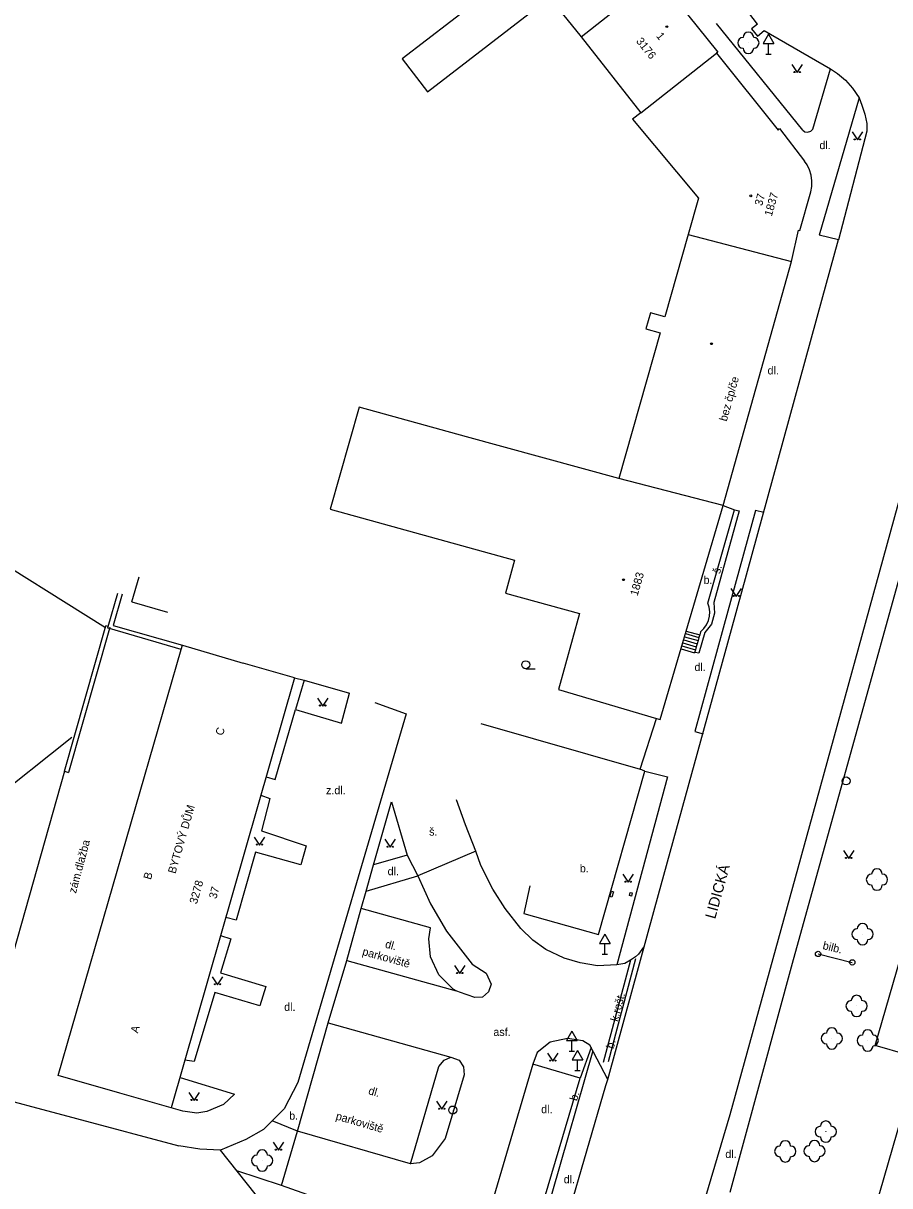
# Model space of a CAD drawing. Extents: x -584400 to -581602, y -1210894 to -1208793.
# Drawn here: x -582610.8 to -582529.6, y -1209904.6 to -1209795.7 of the extents above; entities that cross this region are included whole.
import ezdxf

# ---------------------------------------------------------------- set-up
doc = ezdxf.new("R2010")
doc.units = 0
for name, color, linetype in [('BUDOVY_MĚŘ', 7, 'Continuous'), ('MAP_ZN_BP', 7, 'Continuous'), ('NÁZVY_ULIC_TOK_SMĚR', 7, 'Continuous'), ('OBVOD_PILÍŘE', 7, 'Continuous'), ('POMOC_POPIS', 7, 'Continuous'), ('ROZHRANÍ_PLOCH', 7, 'Continuous'), ('ZELEŇ', 7, 'Continuous'), ('ZN_BUDOV', 7, 'Continuous'), ('ZN_DOPLŇKOVÉ', 7, 'Continuous'), ('ZN_KULTUR', 7, 'Continuous'), ('Č_POPIS_EVID', 7, 'Continuous')]:
    doc.layers.add(name, color=color, linetype=linetype)

msp = doc.modelspace()

# ---------------------------------------------------------------- linework, layer by layer
at = {"layer": 'BUDOVY_MĚŘ'}
for points in [[(-582569.73, -1209768.61), (-582563.74, -1209776.06), (-582556.97, -1209784.56), (-582551.52, -1209791.39), (-582551.41, -1209791.29), (-582545.75, -1209798.38), (-582545.86, -1209798.48), (-582540.1, -1209805.68), (-582539.96, -1209805.54), (-582537.63, -1209808.59)], [(-582531, -1209891.48), (-582501.19, -1209788.37)], [(-582563.93, -1209790.21), (-582575.32, -1209798.99), (-582572.93, -1209802.1), (-582561.51, -1209793.26), (-582558.53, -1209796.93), (-582551.52, -1209791.39)], [(-582558.53, -1209796.93), (-582552.97, -1209804.07), (-582545.86, -1209798.48)], [(-582552.97, -1209804.07), (-582553.72, -1209804.65), (-582547.56, -1209812.08), (-582548.52, -1209815.47), (-582538.84, -1209817.99)], [(-582537.03, -1209811.47), (-582536.94, -1209810.96), (-582536.93, -1209810.43), (-582537, -1209809.91), (-582537.15, -1209809.41), (-582537.37, -1209808.94), (-582537.63, -1209808.59)], [(-582538.05, -1209815.11), (-582537.03, -1209811.47)], [(-582538.84, -1209817.99), (-582538.17, -1209815.08)], [(-582538.17, -1209815.08), (-582538.05, -1209815.11)], [(-582548.52, -1209815.47), (-582550.72, -1209823.2), (-582552.06, -1209822.82), (-582552.48, -1209824.31), (-582551.14, -1209824.69), (-582555.01, -1209838.33)], [(-582545.24, -1209840.86), (-582538.84, -1209817.99)], [(-582555.01, -1209838.33), (-582569.28, -1209834.44), (-582579.35, -1209831.67), (-582582.07, -1209841.23), (-582564.78, -1209845.99), (-582565.63, -1209849.08), (-582558.69, -1209850.99), (-582560.66, -1209858.11)], [(-582545.24, -1209840.86), (-582555.01, -1209838.33)], [(-582551.48, -1209860.85), (-582551.14, -1209860.95), (-582545.24, -1209840.86)], [(-582600.63, -1209849.91), (-582599.95, -1209847.57)], [(-582600.63, -1209849.91), (-582597.29, -1209850.88)], [(-582585.39, -1209857.02), (-582596.95, -1209897.35), (-582601.76, -1209895.97), (-582607.53, -1209894.32), (-582596.01, -1209854.36), (-582595.9, -1209853.98), (-582590.2, -1209855.64)], [(-582585.39, -1209857.02), (-582590.2, -1209855.64)], [(-582560.66, -1209858.11), (-582551.48, -1209860.85)], [(-582524.95, -1209893.25), (-582531, -1209891.48)]]:
    msp.add_lwpolyline(points, dxfattribs=at)
at = {"layer": 'MAP_ZN_BP'}
for centre, radius in [((-582533.73, -1209866.69), 0.375), ((-582533.73, -1209866.69), 0.0005), ((-582570.58, -1209897.54), 0.375), ((-582570.58, -1209897.54), 0.0005)]:
    msp.add_circle(centre, radius, dxfattribs=at)
at = {"layer": 'OBVOD_PILÍŘE'}
for points in [[(-582555.85, -1209877.53), (-582555.69, -1209877.02)], [(-582555.66, -1209877.59), (-582555.85, -1209877.53)], [(-582555.69, -1209877.02), (-582555.51, -1209877.08)], [(-582555.51, -1209877.08), (-582555.66, -1209877.59)], [(-582554.03, -1209877.42), (-582553.95, -1209877.14)], [(-582553.84, -1209877.48), (-582554.03, -1209877.42)], [(-582553.95, -1209877.14), (-582553.76, -1209877.19)], [(-582553.76, -1209877.19), (-582553.84, -1209877.48)]]:
    msp.add_lwpolyline(points, dxfattribs=at)
at = {"layer": 'ROZHRANÍ_PLOCH'}
for points in [[(-582537.11, -1209870.86), (-582528.91, -1209840.99), (-582521.79, -1209815.04), (-582517.06, -1209797.8), (-582504.28, -1209751.15)], [(-582542.03, -1209795.75), (-582543.55, -1209793.77)], [(-582537.79, -1209805.69), (-582545.87, -1209795.68)], [(-582542.03, -1209795.75), (-582542.58, -1209796.18)], [(-582542.58, -1209796.18), (-582542.03, -1209796.87)], [(-582542.03, -1209796.87), (-582541.39, -1209796.35)], [(-582541.39, -1209796.35), (-582535.19, -1209799.93)], [(-582537.79, -1209805.69), (-582537.58, -1209805.86), (-582537.34, -1209805.89), (-582537.04, -1209805.8), (-582536.84, -1209805.59), (-582535.19, -1209799.93)], [(-582535.19, -1209799.93), (-582534.54, -1209800.37), (-582533.78, -1209801), (-582533.12, -1209801.75), (-582532.5, -1209802.66)], [(-582532.5, -1209802.66), (-582536.24, -1209815.52)], [(-582532.5, -1209802.66), (-582532.24, -1209803.34), (-582531.96, -1209804.18), (-582531.79, -1209805.07), (-582531.79, -1209805.79)], [(-582531.79, -1209805.79), (-582534.45, -1209815.98)], [(-582584.92, -1209979.05), (-582584.81, -1209978.79), (-582574.19, -1209951.59), (-582568.67, -1209935.85), (-582564.68, -1209923.44), (-582559.78, -1209907.5), (-582556.23, -1209895.24), (-582556.06, -1209894.69), (-582551.63, -1209878.58), (-582548.76, -1209868.15), (-582544.45, -1209852.5), (-582540.58, -1209838.37), (-582536.01, -1209821.64), (-582534.45, -1209815.93)], [(-582534.45, -1209815.98), (-582536.24, -1209815.52)], [(-582538.74, -1209883.79), (-582522.21, -1209824.23)], [(-582541.44, -1209841.53), (-582542.2, -1209841.35), (-582545.24, -1209852.36), (-582547.91, -1209862.06), (-582547.13, -1209862.29)], [(-582544.18, -1209841.28), (-582543.75, -1209841.39), (-582546.13, -1209849.98), (-582546.06, -1209850.97), (-582546.32, -1209851.99), (-582546.96, -1209852.79), (-582547.52, -1209854.73), (-582547.87, -1209854.67)], [(-582545.24, -1209840.86), (-582544.18, -1209841.28)], [(-582615.79, -1209844.38), (-582603.12, -1209852.31)], [(-582585.39, -1209857.02), (-582584.51, -1209857.26)], [(-582584.51, -1209857.26), (-582585.31, -1209860.01)], [(-582584.51, -1209857.26), (-582580.26, -1209858.46)], [(-582585.31, -1209860.01), (-582580.99, -1209861.28), (-582580.26, -1209858.46)], [(-582577.88, -1209859.33), (-582574.95, -1209860.39), (-582585.09, -1209894.97), (-582586.37, -1209897.42), (-582587.51, -1209898.57), (-582588.32, -1209899.36), (-582589.96, -1209900.29), (-582592.35, -1209901.29)], [(-582588.05, -1209866.32), (-582587.21, -1209866.57), (-582585.31, -1209860.01)], [(-582606.25, -1209862.62), (-582614.14, -1209868.88), (-582615.78, -1209870.05), (-582635.45, -1209882.23)], [(-582606.96, -1209865.78), (-582615.45, -1209895.78), (-582596.23, -1209900.89)], [(-582552.58, -1209865.78), (-582550.46, -1209866.32), (-582555.2, -1209883.92)], [(-582588.57, -1209868.03), (-582587.71, -1209868.34), (-582588.48, -1209871.37), (-582584.32, -1209872.78), (-582584.82, -1209874.57), (-582589.05, -1209873.37), (-582590.87, -1209879.76), (-582591.85, -1209879.48)], [(-582578.01, -1209874.57), (-582576.32, -1209868.65)], [(-582576.32, -1209868.65), (-582574.85, -1209873.65)], [(-582568.42, -1209873.28), (-582569.37, -1209870.82), (-582570.23, -1209868.45)], [(-582557.01, -1209938.54), (-582553.15, -1209926.81), (-582544.59, -1209897.97), (-582537.11, -1209870.86)], [(-582574.85, -1209873.65), (-582578.01, -1209874.57)], [(-582574.85, -1209873.65), (-582573.84, -1209875.58)], [(-582555.2, -1209883.92), (-582557.03, -1209884.04), (-582558.64, -1209883.75), (-582560.15, -1209883.31), (-582561.85, -1209882.49), (-582563.06, -1209881.63), (-582564.21, -1209880.54), (-582565.65, -1209878.66), (-582566.83, -1209876.85), (-582567.93, -1209874.62), (-582568.42, -1209873.28), (-582573.84, -1209875.58)], [(-582578.69, -1209877.03), (-582578.01, -1209874.57)], [(-582578.69, -1209877.03), (-582573.84, -1209875.58)], [(-582573.84, -1209875.58), (-582572.65, -1209878.22), (-582571.17, -1209880.77), (-582568.75, -1209883.86), (-582567.44, -1209884.72), (-582566.98, -1209885.74), (-582567.24, -1209886.45), (-582567.8, -1209886.95), (-582568.51, -1209886.98), (-582569.94, -1209886.5), (-582570.27, -1209886.38)], [(-582585.13, -1209899.53), (-582582.24, -1209889.38), (-582580.49, -1209883.54), (-582579.17, -1209878.64), (-582578.69, -1209877.03)], [(-582563.35, -1209876.53), (-582563.91, -1209879.11)], [(-582570.27, -1209886.38), (-582570.53, -1209886.2), (-582571.89, -1209884.86), (-582572.66, -1209883.17), (-582572.81, -1209881.51), (-582572.65, -1209880.45), (-582579.17, -1209878.64)], [(-582592.34, -1209881.19), (-582591.38, -1209881.48), (-582592.33, -1209884.69), (-582588.08, -1209885.95), (-582588.64, -1209887.78), (-582592.88, -1209886.52), (-582594.79, -1209892.99), (-582595.67, -1209892.87)], [(-582552.71, -1209882.27), (-582553.18, -1209882.94), (-582553.47, -1209883.18), (-582553.92, -1209883.49), (-582554.46, -1209883.81), (-582555.2, -1209883.92)], [(-582536.35, -1209882.91), (-582533.14, -1209883.7)], [(-582580.49, -1209883.54), (-582570.27, -1209886.38)], [(-582553.92, -1209883.49), (-582556.49, -1209893.1)], [(-582553.46, -1209883.37), (-582556.01, -1209893.03)], [(-582544.57, -1209905.24), (-582538.74, -1209883.79)], [(-582582.24, -1209889.38), (-582570.76, -1209892.58)], [(-582556.06, -1209894.69), (-582557.73, -1209891.45), (-582558.4, -1209891.07), (-582559.81, -1209890.84), (-582561.44, -1209891.18), (-582562.67, -1209892.14), (-582563.07, -1209893.24), (-582569.35, -1209914.55), (-582583.43, -1209954.3), (-582590.93, -1209975.9), (-582591.68, -1209978.02), (-582591.78, -1209979.48), (-582590.99, -1209980.85), (-582589.65, -1209981.64), (-582587.74, -1209981.55)], [(-582557.62, -1209891.67), (-582558.64, -1209894.54)], [(-582574.55, -1209902.58), (-582571.89, -1209893.46), (-582571.39, -1209892.86), (-582570.76, -1209892.58)], [(-582570.76, -1209892.58), (-582569.99, -1209892.88), (-582569.56, -1209893.48), (-582569.51, -1209894.23), (-582571.3, -1209900.22), (-582572.5, -1209901.84), (-582573.69, -1209902.5), (-582574.55, -1209902.58)], [(-582557.45, -1209892), (-582561.29, -1209905.38), (-582565.17, -1209917.8), (-582566.54, -1209922.4)], [(-582558.64, -1209894.54), (-582563.07, -1209893.24)], [(-582596.13, -1209894.49), (-582591.02, -1209896.05), (-582592.04, -1209897.01), (-582593.63, -1209897.69), (-582594.54, -1209897.83), (-582595.88, -1209897.65), (-582596.95, -1209897.35)], [(-582567.18, -1209922.21), (-582564.97, -1209915.91), (-582558.64, -1209894.54)], [(-582556.06, -1209894.69), (-582556.13, -1209894.45)], [(-582535.79, -1209923.33), (-582527.3, -1209894.02)], [(-582585.13, -1209899.53), (-582587.51, -1209898.57)], [(-582586.63, -1209904.63), (-582585.13, -1209899.53)], [(-582574.55, -1209902.58), (-582585.13, -1209899.53)], [(-582592.35, -1209901.29), (-582594.27, -1209901.22), (-582596.23, -1209900.89)], [(-582586.63, -1209904.63), (-582590.79, -1209903.25)], [(-582577.8, -1209907.73), (-582586.63, -1209904.63)]]:
    msp.add_lwpolyline(points, dxfattribs=at)
at = {"layer": 'ZELEŇ'}
for centre in [(-582542.88, -1209797.51), (-582530.83, -1209875.94), (-582532.18, -1209881.06), (-582532.74, -1209887.79), (-582535.06, -1209890.83), (-582531.7, -1209891.03), (-582535.63, -1209899.57), (-582539.42, -1209901.42), (-582536.68, -1209901.39), (-582588.43, -1209902.28)]:
    msp.add_circle(centre, 0.0005, dxfattribs=at)
for centre, start, end in [((-582542.88, -1209797.01), 0, 180), ((-582543.38, -1209797.51), 90, 270), ((-582542.88, -1209798.01), 180, 360), ((-582542.38, -1209797.51), 270, 90), ((-582530.83, -1209875.44), 0, 180), ((-582531.33, -1209875.94), 90, 270), ((-582530.83, -1209876.44), 180, 360), ((-582530.33, -1209875.94), 270, 90), ((-582532.68, -1209881.06), 90, 270), ((-582532.18, -1209880.56), 0, 180), ((-582531.68, -1209881.06), 270, 90), ((-582532.18, -1209881.56), 180, 360), ((-582533.24, -1209887.79), 90, 270), ((-582532.74, -1209887.29), 0, 180), ((-582532.24, -1209887.79), 270, 90), ((-582532.74, -1209888.29), 180, 360), ((-582535.56, -1209890.83), 90, 270), ((-582535.06, -1209890.33), 0, 180), ((-582534.56, -1209890.83), 270, 90), ((-582532.2, -1209891.03), 90, 270), ((-582531.7, -1209890.53), 0, 180), ((-582531.2, -1209891.03), 270, 90), ((-582535.06, -1209891.33), 180, 360), ((-582531.7, -1209891.53), 180, 360), ((-582536.13, -1209899.57), 90, 270), ((-582535.63, -1209899.07), 0, 180), ((-582535.13, -1209899.57), 270, 90), ((-582539.42, -1209900.92), 0, 180), ((-582536.68, -1209900.89), 0, 180), ((-582535.63, -1209900.07), 180, 360), ((-582588.43, -1209901.78), 0, 180), ((-582539.92, -1209901.42), 90, 270), ((-582538.92, -1209901.42), 270, 90), ((-582537.18, -1209901.39), 90, 270), ((-582536.18, -1209901.39), 270, 90), ((-582588.93, -1209902.28), 90, 270), ((-582587.93, -1209902.28), 270, 90), ((-582539.42, -1209901.92), 180, 360), ((-582536.68, -1209901.89), 180, 360), ((-582588.43, -1209902.78), 180, 360)]:
    msp.add_arc(centre, 0.5, start, end, dxfattribs=at)
at = {"layer": 'ZN_BUDOV'}
for centre in [(-582550.51, -1209795.99), (-582542.66, -1209811.84), (-582546.33, -1209825.71), (-582554.58, -1209847.83)]:
    msp.add_circle(centre, 0.0875, dxfattribs=at)
at = {"layer": 'ZN_DOPLŇKOVÉ'}
for p, q in [((-582540.98, -1209796.69), (-582541.48, -1209797.56)), ((-582540.98, -1209796.69), (-582540.48, -1209797.56)), ((-582541.48, -1209797.56), (-582540.48, -1209797.56)), ((-582540.98, -1209798.56), (-582540.98, -1209797.56)), ((-582541.23, -1209798.56), (-582540.73, -1209798.56)), ((-582556.32, -1209881.05), (-582556.82, -1209881.92)), ((-582556.82, -1209881.92), (-582555.82, -1209881.92)), ((-582556.32, -1209881.05), (-582555.82, -1209881.92)), ((-582556.32, -1209882.92), (-582556.32, -1209881.92)), ((-582556.57, -1209882.92), (-582556.07, -1209882.92)), ((-582559.42, -1209890.14), (-582559.92, -1209891.01)), ((-582559.42, -1209890.14), (-582558.92, -1209891.01)), ((-582559.92, -1209891.01), (-582558.92, -1209891.01)), ((-582559.42, -1209892.01), (-582559.42, -1209891.01)), ((-582559.67, -1209892.01), (-582559.17, -1209892.01)), ((-582558.9, -1209891.96), (-582559.4, -1209892.83)), ((-582558.9, -1209891.96), (-582558.4, -1209892.83)), ((-582559.4, -1209892.83), (-582558.4, -1209892.83)), ((-582559.15, -1209893.83), (-582558.65, -1209893.83)), ((-582558.9, -1209893.83), (-582558.9, -1209892.83))]:
    msp.add_line(p, q, dxfattribs=at)
for points in [[(-582546.67, -1209850.03), (-582544.18, -1209841.28)], [(-582602.85, -1209852.23), (-582601.94, -1209849.08)], [(-582601.55, -1209849.19), (-582602.4, -1209852.11), (-582595.9, -1209853.98)], [(-582547.36, -1209852.72), (-582547.05, -1209852.42), (-582546.8, -1209852.07), (-582546.62, -1209851.67), (-582546.52, -1209851.26), (-582546.5, -1209850.83), (-582546.55, -1209850.4), (-582546.67, -1209850.03)], [(-582606.96, -1209865.78), (-582603.07, -1209852.16)], [(-582602.73, -1209852.42), (-582606.57, -1209865.89)], [(-582602.85, -1209852.23), (-582603.07, -1209852.16)], [(-582602.73, -1209852.42), (-582602.89, -1209852.38), (-582602.85, -1209852.23)], [(-582602.69, -1209852.27), (-582602.73, -1209852.42)], [(-582596.01, -1209854.36), (-582602.73, -1209852.42)], [(-582548.94, -1209853.46), (-582547.68, -1209853.83)], [(-582548.86, -1209853.18), (-582547.59, -1209853.54)], [(-582548.77, -1209852.88), (-582547.51, -1209853.25)], [(-582548.7, -1209852.65), (-582547.44, -1209853.01)], [(-582547.59, -1209853.54), (-582547.68, -1209853.83)], [(-582547.51, -1209853.25), (-582547.59, -1209853.54)], [(-582547.44, -1209853.01), (-582547.51, -1209853.25)], [(-582547.36, -1209852.72), (-582547.44, -1209853.01)], [(-582549.19, -1209854.32), (-582547.92, -1209854.69)], [(-582549.11, -1209854.03), (-582547.84, -1209854.4)], [(-582549.03, -1209853.75), (-582547.76, -1209854.11)], [(-582547.84, -1209854.4), (-582547.92, -1209854.69)], [(-582547.76, -1209854.11), (-582547.84, -1209854.4)], [(-582547.68, -1209853.83), (-582547.76, -1209854.11)], [(-582553.01, -1209865.58), (-582551.48, -1209860.85)], [(-582567.96, -1209861.3), (-582553.01, -1209865.58)], [(-582606.96, -1209865.78), (-582606.57, -1209865.89)], [(-582563.91, -1209879.11), (-582556.91, -1209881.09), (-582552.58, -1209865.78)], [(-582552.58, -1209865.78), (-582553.01, -1209865.58)], [(-582587.4, -1209907.51), (-582592.35, -1209901.29)]]:
    msp.add_lwpolyline(points, dxfattribs=at)
for centre, radius in [((-582536.35, -1209882.91), 0.25), ((-582536.35, -1209882.91), 0.0005), ((-582533.14, -1209883.7), 0.25), ((-582533.14, -1209883.7), 0.0005)]:
    msp.add_circle(centre, radius, dxfattribs=at)
at = {"layer": 'ZN_KULTUR'}
msp.add_line((-582563.74, -1209856.18), (-582562.86, -1209856.18), dxfattribs=at)
for points in [[(-582538.81, -1209799.54), (-582538.31, -1209800.29), (-582537.81, -1209799.54)], [(-582533.17, -1209805.86), (-582532.67, -1209806.61), (-582532.17, -1209805.86)], [(-582544.51, -1209848.65), (-582544.01, -1209849.4), (-582543.51, -1209848.65)], [(-582583.26, -1209858.92), (-582582.76, -1209859.67), (-582582.26, -1209858.92)], [(-582589.18, -1209871.96), (-582588.68, -1209872.71), (-582588.18, -1209871.96)], [(-582576.93, -1209872.16), (-582576.43, -1209872.91), (-582575.93, -1209872.16)], [(-582533.98, -1209873.21), (-582533.48, -1209873.96), (-582532.98, -1209873.21)], [(-582554.65, -1209875.44), (-582554.15, -1209876.19), (-582553.65, -1209875.44)], [(-582570.42, -1209884), (-582569.92, -1209884.75), (-582569.42, -1209884)], [(-582593.11, -1209885.05), (-582592.61, -1209885.8), (-582592.11, -1209885.05)], [(-582561.71, -1209892.21), (-582561.21, -1209892.96), (-582560.71, -1209892.21)], [(-582595.31, -1209895.9), (-582594.81, -1209896.65), (-582594.31, -1209895.9)], [(-582572.11, -1209896.72), (-582571.61, -1209897.47), (-582571.11, -1209896.72)], [(-582587.41, -1209900.56), (-582586.91, -1209901.31), (-582586.41, -1209900.56)]]:
    msp.add_lwpolyline(points, dxfattribs=at)
for centre, radius in [((-582538.56, -1209800.24), 0.05), ((-582538.06, -1209800.24), 0.05), ((-582532.92, -1209806.56), 0.05), ((-582532.42, -1209806.56), 0.05), ((-582544.26, -1209849.35), 0.05), ((-582543.76, -1209849.35), 0.05), ((-582563.74, -1209855.8), 0.375), ((-582583.01, -1209859.62), 0.05), ((-582582.51, -1209859.62), 0.05), ((-582588.93, -1209872.66), 0.05), ((-582588.43, -1209872.66), 0.05), ((-582576.68, -1209872.86), 0.05), ((-582576.18, -1209872.86), 0.05), ((-582533.73, -1209873.91), 0.05), ((-582533.23, -1209873.91), 0.05), ((-582554.4, -1209876.14), 0.05), ((-582553.9, -1209876.14), 0.05), ((-582570.17, -1209884.7), 0.05), ((-582569.67, -1209884.7), 0.05), ((-582592.86, -1209885.75), 0.05), ((-582592.36, -1209885.75), 0.05), ((-582561.46, -1209892.91), 0.05), ((-582560.96, -1209892.91), 0.05), ((-582595.06, -1209896.6), 0.05), ((-582594.56, -1209896.6), 0.05), ((-582571.86, -1209897.42), 0.05), ((-582571.36, -1209897.42), 0.05), ((-582587.16, -1209901.26), 0.05), ((-582586.66, -1209901.26), 0.05)]:
    msp.add_circle(centre, radius, dxfattribs=at)

# ---------------------------------------------------------------- texts
at = {"layer": 'NÁZVY_ULIC_TOK_SMĚR'}
msp.add_text('LIDICKÁ', height=1, rotation=74.5752, dxfattribs=at).set_placement((-582545.99, -1209879.69))
at = {"layer": 'POMOC_POPIS'}
for s, p in [('dl.', (-582536.22, -1209807.47)), ('dl.', (-582541.08, -1209828.59)), ('b.', (-582547.08, -1209848.23)), ('dl.', (-582547.93, -1209856.39)), ('z.dl.', (-582582.45, -1209867.94)), ('š.', (-582572.79, -1209871.82)), ('dl.', (-582576.68, -1209875.53)), ('b.', (-582558.67, -1209875.26)), ('dl.', (-582586.37, -1209888.25)), ('asf.', (-582566.77, -1209890.6)), ('dl.', (-582562.29, -1209897.84)), ('b.', (-582585.9, -1209898.45)), ('dl.', (-582545.04, -1209902.04)), ('dl.', (-582560.18, -1209904.41))]:
    msp.add_text(s, height=0.75, dxfattribs=at).set_placement(p)
for s, rotation, p in [('š.', 74.5137, (-582545.55, -1209847.32)), ('C', 74.2896, (-582592.11, -1209862.49)), ('BYTOVÝ DŮM', 73.9907, (-582596.56, -1209875.44)), ('zám.dlažba', 75.0294, (-582605.88, -1209877.28)), ('B', 74.015, (-582598.86, -1209876)), ('dl.', 344.485, (-582576.97, -1209882.3)), ('bilb.', 346.1739, (-582535.97, -1209882.44)), ('parkoviště', 344.4701, (-582579.1, -1209883)), ('k.rošt.', 75.2126, (-582555.11, -1209889.3)), ('A', 73.9963, (-582600.07, -1209890.39)), ('b.', 74.8159, (-582555.51, -1209891.85)), ('dl.', 343.9188, (-582578.54, -1209896.04)), ('b.', 73.9659, (-582558.93, -1209896.74)), ('parkoviště', 343.9188, (-582581.59, -1209898.42))]:
    msp.add_text(s, height=0.75, rotation=rotation, dxfattribs=at).set_placement(p)
at = {"layer": 'Č_POPIS_EVID'}
for s, rotation, p in [('1', 308.728, (-582551.56, -1209796.88)), ('3176', 308.776, (-582553.44, -1209797.37)), ('37', 74.309, (-582541.6, -1209812.84)), ('1837', 73.811, (-582540.69, -1209813.82)), ('bez čp/če', 74.3114, (-582544.91, -1209833.04)), ('1883', 74.0665, (-582553.26, -1209849.4)), ('3278', 74.015, (-582594.55, -1209878.28)), ('37', 74.015, (-582592.73, -1209877.8))]:
    msp.add_text(s, height=0.75, rotation=rotation, dxfattribs=at).set_placement(p)

doc.saveas('drawing.dxf')
